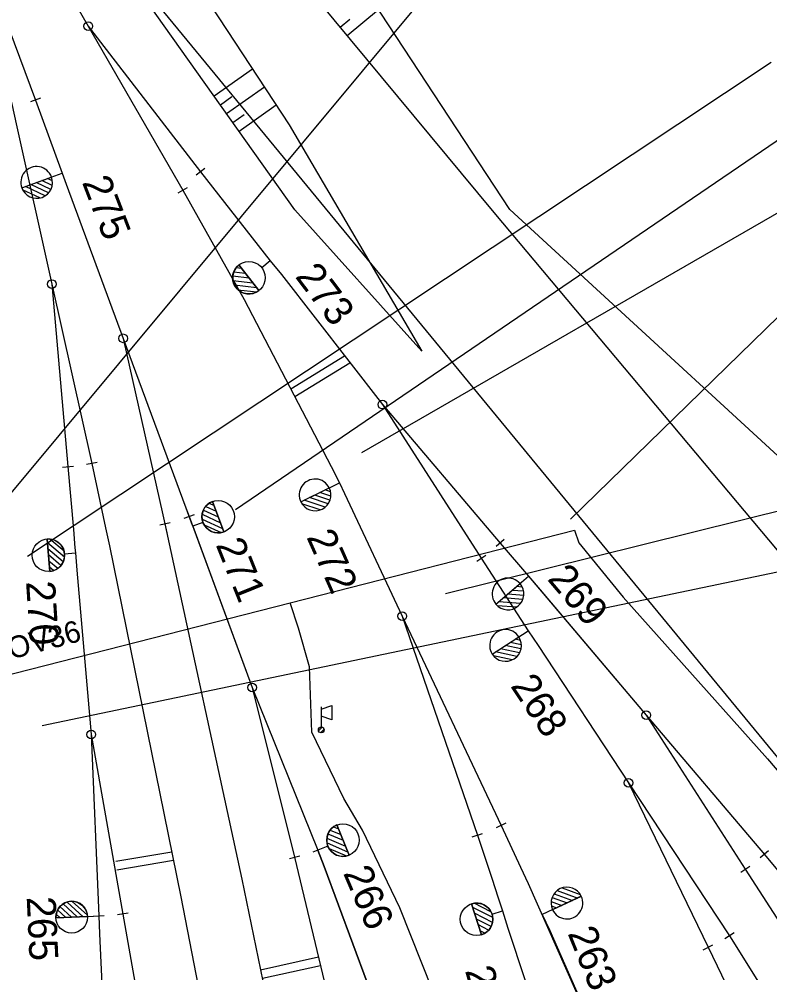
# Model space of a CAD drawing. Extents: x -545846 to -545044, y -1122650 to -1119108.
# Drawn here: x -545596.2 to -545544.2, y -1119489.2 to -1119423.2 of the extents above; entities that cross this region are included whole.
import ezdxf

# ---------------------------------------------------------------- set-up
doc = ezdxf.new("R2010")
doc.units = 0
for name, color, linetype in [('osvětlené plochy-hodnota-obrys', 7, 'Continuous'), ('Vrstva 1', 7, 'Continuous'), ('Vrstva 2', 7, 'Continuous'), ('Vrstva 25', 7, 'Continuous'), ('Vrstva 26', 7, 'Continuous'), ('Vrstva 33', 7, 'Continuous'), ('Vrstva 4', 7, 'Continuous'), ('Vrstva 48', 7, 'Continuous'), ('Vrstva 49', 7, 'Continuous'), ('Vrstva 63', 7, 'Continuous'), ('Vrstva 7', 7, 'Continuous')]:
    doc.layers.add(name, color=color, linetype=linetype)

msp = doc.modelspace()

# ---------------------------------------------------------------- linework, layer by layer
at = {"layer": 'osvětlené plochy-hodnota-obrys'}
msp.add_lwpolyline([(-545610.463, -1119381.573), (-545587.492, -1119421.114), (-545524.216, -1119497.934), (-545520.965, -1119506.473)], dxfattribs=at)
at = {"layer": 'Vrstva 1'}
for points in [[(-545618.129, -1119370.039), (-545613.658, -1119380.515), (-545613.464, -1119380.986), (-545613.183, -1119381.639), (-545612.962, -1119382.15), (-545612.697, -1119382.765), (-545608.279, -1119393.257), (-545603.774, -1119405.466), (-545603.474, -1119406.246), (-545599.509, -1119416.895), (-545595.059, -1119428.818), (-545593.223, -1119433.873), (-545592.939, -1119434.643), (-545588.997, -1119445.3), (-545584.66, -1119457.036), (-545584.438, -1119457.631), (-545580.06, -1119469.458), (-545575.519, -1119480.71), (-545575.08, -1119481.827), (-545571.114, -1119492.526), (-545565.786, -1119504.472), (-545565.51, -1119505.15), (-545561.154, -1119515.645), (-545556.304, -1119527.336)], [(-545608.279, -1119393.257), (-545602.394, -1119404.391), (-545601.435, -1119406.157), (-545597.483, -1119413.183), (-545597.07, -1119413.884), (-545591.408, -1119423.703), (-545584.863, -1119435.055), (-545580.61, -1119442.615), (-545574.59, -1119454.161), (-545574.029, -1119455.298), (-545573.665, -1119456.041), (-545569.674, -1119464.524), (-545562.838, -1119479.004), (-545561.495, -1119481.878), (-545560.97, -1119483.014), (-545555.071, -1119496.285), (-545554.546, -1119497.402), (-545548.331, -1119507.46), (-545544.691, -1119513.768), (-545539.754, -1119522.543)], [(-545599.509, -1119416.895), (-545596.688, -1119429.205), (-545596.412, -1119430.453), (-545593.934, -1119441.543), (-545591.162, -1119453.963), (-545590.21, -1119458.416), (-545589.948, -1119459.646), (-545584.996, -1119483.934), (-545580.037, -1119509.486), (-545578.326, -1119518.28), (-545575.837, -1119531.038)], [(-545591.408, -1119423.703), (-545583.648, -1119433.782), (-545578.815, -1119439.949), (-545578.044, -1119440.894), (-545571.051, -1119449.887), (-545562.895, -1119459.464), (-545560.933, -1119461.759), (-545560.134, -1119462.699), (-545552.783, -1119471.364), (-545544.605, -1119481), (-545536.079, -1119491.216), (-545529.547, -1119500.441), (-545524.242, -1119509.313), (-545520.743, -1119515.995)], [(-545593.934, -1119441.543), (-545592.816, -1119454.174), (-545592.443, -1119458.532), (-545592.335, -1119459.792), (-545592.303, -1119460.146), (-545592.2, -1119461.347), (-545591.203, -1119472.709), (-545589.017, -1119485.123), (-545584.574, -1119510.352), (-545582.895, -1119519.349), (-545580.393, -1119532.393)], [(-545588.997, -1119445.3), (-545586.242, -1119457.512), (-545586.103, -1119458.129), (-545580.772, -1119482.714), (-545575.449, -1119508.588), (-545573.769, -1119517.073), (-545571.206, -1119530.112)], [(-545571.051, -1119449.887), (-545564.204, -1119460.5), (-545560.952, -1119465.523), (-545560.272, -1119466.559), (-545554.013, -1119476.043), (-545547.028, -1119486.633), (-545543.408, -1119492.416), (-545537.178, -1119503.208), (-545531.912, -1119513.842), (-545529.399, -1119519.425)], [(-545569.674, -1119464.524), (-545564.471, -1119479.675), (-545563.462, -1119482.714), (-545563.067, -1119483.925), (-545562.747, -1119484.913), (-545562.363, -1119486.107), (-545558.792, -1119496.888), (-545553.77, -1119508.455), (-545547.081, -1119524.897)], [(-545580.06, -1119469.458), (-545577.126, -1119481.187), (-545571.825, -1119503.348), (-545568.951, -1119516.788), (-545566.492, -1119529.082)], [(-545552.783, -1119471.364), (-545545.927, -1119482.022), (-545538.693, -1119493.23), (-545532.969, -1119502.555), (-545528.009, -1119511.677), (-545525.015, -1119517.832)], [(-545591.203, -1119472.709), (-545590.685, -1119485.254), (-545590.64, -1119486.501), (-545590.102, -1119497.851), (-545589.519, -1119510.432), (-545589.015, -1119520.213), (-545588.155, -1119534.325)], [(-545554.013, -1119476.043), (-545548.503, -1119487.427), (-545545.405, -1119493.822), (-545540.149, -1119504.767), (-545535.283, -1119515.703), (-545533.285, -1119520.584)]]:
    msp.add_lwpolyline(points, dxfattribs=at)
at = {"layer": 'Vrstva 2'}
for p, q in [((-545591.408, -1119423.703), (-545583.648, -1119433.782)), ((-545594.707, -1119428.69), (-545595.411, -1119428.946)), ((-545583.353, -1119433.551), (-545583.943, -1119434.013)), ((-545596.018, -1119434.89), (-545593.955, -1119434.141)), ((-545596.014, -1119434.895), (-545593.223, -1119433.873)), ((-545593.895, -1119434.415), (-545594.251, -1119434.249)), ((-545596.018, -1119434.891), (-545596.018, -1119434.89)), ((-545594.397, -1119435.439), (-545595.767, -1119434.798)), ((-545594.16, -1119435.235), (-545595.388, -1119434.661)), ((-545594.001, -1119434.994), (-545595.009, -1119434.523)), ((-545593.91, -1119434.723), (-545594.63, -1119434.386)), ((-545585.19, -1119435.239), (-545584.536, -1119434.871)), ((-545594.753, -1119435.587), (-545595.957, -1119435.025)), ((-545579.597, -1119441.991), (-545580.985, -1119440.22)), ((-545580.985, -1119440.22), (-545579.597, -1119441.991)), ((-545578.815, -1119439.949), (-545579.405, -1119440.412)), ((-545581.333, -1119440.691), (-545580.541, -1119440.787)), ((-545581.17, -1119440.408), (-545580.802, -1119440.453)), ((-545593.934, -1119441.543), (-545592.816, -1119454.174)), ((-545581.406, -1119440.984), (-545580.279, -1119441.121)), ((-545581.398, -1119441.288), (-545580.017, -1119441.455)), ((-545581.298, -1119441.602), (-545579.756, -1119441.789)), ((-545581.05, -1119441.934), (-545579.754, -1119442.091)), ((-545571.051, -1119449.887), (-545562.895, -1119459.464)), ((-545590.795, -1119453.887), (-545591.529, -1119454.039)), ((-545593.19, -1119454.206), (-545592.442, -1119454.142)), ((-545576.691, -1119456.621), (-545574.029, -1119455.298)), ((-545576.696, -1119456.615), (-545574.727, -1119455.645)), ((-545574.619, -1119456.218), (-545575.371, -1119455.963)), ((-545574.638, -1119455.91), (-545575.009, -1119455.784)), ((-545583.042, -1119456.707), (-545582.705, -1119456.862)), ((-545582.027, -1119458.694), (-545582.808, -1119456.584)), ((-545582.808, -1119456.584), (-545582.027, -1119458.694)), ((-545576.695, -1119456.616), (-545576.696, -1119456.615)), ((-545575.362, -1119457.169), (-545576.62, -1119456.743)), ((-545575.024, -1119456.983), (-545576.456, -1119456.497)), ((-545574.811, -1119456.754), (-545576.095, -1119456.319)), ((-545574.68, -1119456.498), (-545575.733, -1119456.14)), ((-545583.443, -1119457.183), (-545582.411, -1119457.657)), ((-545583.284, -1119456.926), (-545582.558, -1119457.259)), ((-545586.469, -1119458.208), (-545585.737, -1119458.05)), ((-545584.086, -1119457.501), (-545584.79, -1119457.761)), ((-545583.473, -1119458.03), (-545584.176, -1119458.29)), ((-545583.528, -1119457.474), (-545582.263, -1119458.055)), ((-545583.528, -1119457.805), (-545582.116, -1119458.453)), ((-545583.393, -1119458.196), (-545582.207, -1119458.742)), ((-545594.267, -1119459.185), (-545594.075, -1119461.427)), ((-545594.075, -1119461.427), (-545594.267, -1119459.185)), ((-545593.082, -1119460.028), (-545594.081, -1119459.187)), ((-545562.61, -1119459.22), (-545563.18, -1119459.708)), ((-545593.057, -1119460.442), (-545594.245, -1119459.442)), ((-545593.145, -1119460.76), (-545594.209, -1119459.864)), ((-545593.304, -1119461.018), (-545594.173, -1119460.287)), ((-545593.526, -1119461.224), (-545594.137, -1119460.71)), ((-545593.05, -1119460.21), (-545592.303, -1119460.146)), ((-545564.519, -1119460.704), (-545563.889, -1119460.296)), ((-545593.817, -1119461.371), (-545594.1, -1119461.132)), ((-545563.187, -1119463.697), (-545560.933, -1119461.759)), ((-545563.193, -1119463.693), (-545561.524, -1119462.267)), ((-545561.372, -1119462.502), (-545561.763, -1119462.472)), ((-545561.332, -1119463.363), (-545562.683, -1119463.257)), ((-545561.268, -1119463.082), (-545562.377, -1119462.995)), ((-545561.278, -1119462.796), (-545562.07, -1119462.734)), ((-545563.192, -1119463.694), (-545563.193, -1119463.693)), ((-545561.764, -1119463.901), (-545563.088, -1119463.798)), ((-545561.482, -1119463.637), (-545562.989, -1119463.519)), ((-545569.674, -1119464.524), (-545562.838, -1119479.004)), ((-545563.448, -1119467.141), (-545561.605, -1119465.948)), ((-545563.443, -1119467.145), (-545560.952, -1119465.523)), ((-545561.459, -1119466.79), (-545562.547, -1119466.557)), ((-545561.431, -1119466.505), (-545562.208, -1119466.339)), ((-545561.486, -1119466.202), (-545561.869, -1119466.12)), ((-545563.448, -1119467.141), (-545563.448, -1119467.141)), ((-545562.059, -1119467.536), (-545563.358, -1119467.258)), ((-545561.745, -1119467.312), (-545563.223, -1119466.995)), ((-545561.56, -1119467.06), (-545562.885, -1119466.776)), ((-545580.06, -1119469.458), (-545577.126, -1119481.187)), ((-545552.783, -1119471.364), (-545544.605, -1119481)), ((-545591.203, -1119472.709), (-545589.017, -1119485.123)), ((-545554.013, -1119476.043), (-545547.028, -1119486.633)), ((-545574.431, -1119479.094), (-545574.09, -1119479.24)), ((-545573.359, -1119481.052), (-545574.201, -1119478.965)), ((-545574.201, -1119478.965), (-545573.359, -1119481.052)), ((-545562.498, -1119478.846), (-545563.178, -1119479.162)), ((-545574.818, -1119479.582), (-545573.773, -1119480.026)), ((-545574.667, -1119479.32), (-545573.932, -1119479.633)), ((-545564.827, -1119479.792), (-545564.115, -1119479.558)), ((-545574.824, -1119480.429), (-545575.519, -1119480.71)), ((-545574.895, -1119479.876), (-545573.614, -1119480.42)), ((-545574.885, -1119480.206), (-545573.456, -1119480.813)), ((-545577.491, -1119481.274), (-545576.761, -1119481.1)), ((-545575.169, -1119480.575), (-545575.869, -1119480.845)), ((-545574.739, -1119480.594), (-545573.538, -1119481.104)), ((-545544.317, -1119480.76), (-545544.893, -1119481.24)), ((-545546.242, -1119482.225), (-545545.612, -1119481.819)), ((-545559.162, -1119483.718), (-545557.89, -1119484.185)), ((-545558.943, -1119483.494), (-545557.524, -1119484.016)), ((-545558.6, -1119483.317), (-545557.354, -1119483.775)), ((-545592.171, -1119485.325), (-545593.156, -1119484.428)), ((-545591.774, -1119485.307), (-545592.882, -1119484.297)), ((-545591.466, -1119485.208), (-545592.518, -1119484.248)), ((-545564.876, -1119484.416), (-545564.188, -1119486.558)), ((-545564.188, -1119486.558), (-545564.876, -1119484.416)), ((-545563.533, -1119484.973), (-545564.695, -1119484.377)), ((-545557.286, -1119483.899), (-545559.98, -1119485.154)), ((-545559.367, -1119484.249), (-545558.622, -1119484.523)), ((-545559.299, -1119483.971), (-545558.256, -1119484.355)), ((-545557.281, -1119483.904), (-545559.274, -1119484.825)), ((-545557.281, -1119483.903), (-545557.281, -1119483.904)), ((-545593.364, -1119485.38), (-545593.628, -1119485.139)), ((-545592.966, -1119485.361), (-545593.529, -1119484.848)), ((-545592.569, -1119485.343), (-545593.37, -1119484.613)), ((-545588.648, -1119485.057), (-545589.386, -1119485.189)), ((-545563.415, -1119485.37), (-545564.798, -1119484.661)), ((-545563.43, -1119485.7), (-545564.668, -1119485.064)), ((-545563.461, -1119485.143), (-545562.747, -1119484.913)), ((-545559.356, -1119484.557), (-545558.988, -1119484.693)), ((-545593.649, -1119485.393), (-545591.456, -1119485.291)), ((-545591.456, -1119485.292), (-545593.649, -1119485.393)), ((-545591.456, -1119485.291), (-545591.456, -1119485.292)), ((-545591.455, -1119485.292), (-545590.685, -1119485.254)), ((-545591.06, -1119485.271), (-545590.31, -1119485.237)), ((-545563.527, -1119485.987), (-545564.538, -1119485.468)), ((-545563.697, -1119486.237), (-545564.408, -1119485.873)), ((-545563.949, -1119486.446), (-545564.278, -1119486.276)), ((-545546.71, -1119486.434), (-545547.346, -1119486.832)), ((-545548.84, -1119487.59), (-545548.166, -1119487.264))]:
    msp.add_line(p, q, dxfattribs=at)
for points in [[(-545603.774, -1119405.466), (-545603.474, -1119406.246), (-545599.509, -1119416.895), (-545595.059, -1119428.818)], [(-545597.483, -1119413.183), (-545597.07, -1119413.884), (-545591.408, -1119423.703), (-545584.863, -1119435.055)], [(-545596.688, -1119429.205), (-545596.412, -1119430.453), (-545593.934, -1119441.543), (-545591.162, -1119453.963)], [(-545593.223, -1119433.873), (-545592.939, -1119434.643), (-545588.997, -1119445.3), (-545584.66, -1119457.036), (-545584.438, -1119457.631)], [(-545578.815, -1119439.949), (-545578.044, -1119440.894), (-545571.051, -1119449.887), (-545564.204, -1119460.5)], [(-545588.997, -1119445.3), (-545586.242, -1119457.512), (-545586.103, -1119458.129)], [(-545574.029, -1119455.298), (-545573.665, -1119456.041), (-545569.674, -1119464.524), (-545564.471, -1119479.675)], [(-545584.176, -1119458.29), (-545580.06, -1119469.458), (-545575.519, -1119480.71)], [(-545592.303, -1119460.146), (-545592.2, -1119461.347), (-545591.203, -1119472.709), (-545590.685, -1119485.254)], [(-545560.933, -1119461.759), (-545552.783, -1119471.364), (-545545.927, -1119482.022)], [(-545560.952, -1119465.523), (-545560.272, -1119466.559), (-545554.013, -1119476.043), (-545548.503, -1119487.427)], [(-545561.154, -1119515.645), (-545565.51, -1119505.15), (-545565.786, -1119504.472), (-545571.114, -1119492.526), (-545575.08, -1119481.827), (-545575.519, -1119480.71)], [(-545562.747, -1119484.913), (-545562.363, -1119486.107), (-545558.792, -1119496.888), (-545555.343, -1119509.027)], [(-545590.685, -1119485.254), (-545590.64, -1119486.501), (-545590.102, -1119497.851), (-545589.519, -1119510.432)], [(-545559.98, -1119485.154), (-545559.455, -1119486.271), (-545554.9, -1119496.649), (-545549.809, -1119508.247)]]:
    msp.add_lwpolyline(points, dxfattribs=at)
for centre, radius in [((-545591.408, -1119423.703), 0.3), ((-545580.291, -1119441.106), 1.125), ((-545593.934, -1119441.543), 0.3), ((-545588.997, -1119445.3), 0.3), ((-545571.051, -1119449.887), 0.3), ((-545582.418, -1119457.639), 1.125), ((-545594.171, -1119460.306), 1.125), ((-545569.674, -1119464.524), 0.3), ((-545580.06, -1119469.458), 0.3), ((-545552.783, -1119471.364), 0.3), ((-545591.203, -1119472.709), 0.3), ((-545554.013, -1119476.043), 0.3), ((-545573.78, -1119480.008), 1.125), ((-545592.558, -1119485.342), 1.097), ((-545564.532, -1119485.487), 1.125)]:
    msp.add_circle(centre, radius, dxfattribs=at)
for centre, radius, start, end in [((-545594.986, -1119434.514), 1.097, 19.89131, 200.36083), ((-545594.986, -1119434.515), 1.098, 199.98084, 19.94169), ((-545580.291, -1119441.106), 1.125, 128.08535, 308.08535), ((-545575.711, -1119456.129), 1.097, 26.19195, 206.66147), ((-545575.711, -1119456.13), 1.098, 206.28148, 26.24233), ((-545582.418, -1119457.639), 1.125, 110.31304, 290.31304), ((-545594.171, -1119460.306), 1.125, 274.9018, 94.9018), ((-545562.358, -1119462.979), 1.097, 40.45724, 220.92676), ((-545562.358, -1119462.98), 1.098, 220.54677, 40.50762), ((-545562.526, -1119466.543), 1.097, 32.84995, 213.31947), ((-545562.526, -1119466.544), 1.098, 212.93948, 32.90033), ((-545573.78, -1119480.008), 1.125, 111.97766, 291.97766), ((-545558.278, -1119484.364), 1.098, 24.84563, 204.80648), ((-545592.552, -1119485.342), 1.098, 2.67106, 182.63191), ((-545564.532, -1119485.487), 1.125, 287.82821, 107.82821), ((-545558.278, -1119484.366), 1.097, 204.7561, 25.22562)]:
    msp.add_arc(centre, radius, start, end, dxfattribs=at)
at = {"layer": 'Vrstva 26'}
for points in [[(-545613.606, -1119473.785), (-545613.502, -1119472.802), (-545577.432, -1119463.601), (-545557.746, -1119458.579), (-545557.446, -1119459.448), (-545554.375, -1119463.212), (-545544.393, -1119474.38), (-545535.107, -1119485.279), (-545535.188, -1119486.544), (-545534.523, -1119485.978), (-545528.126, -1119494.269)], [(-545613.502, -1119472.802), (-545577.432, -1119463.601), (-545557.746, -1119458.579)], [(-545567.553, -1119490.44), (-545569.846, -1119484.688), (-545572.417, -1119479.323), (-545573.724, -1119477.134), (-545575.939, -1119472.538), (-545576.09, -1119468.026), (-545576.866, -1119465.352), (-545577.432, -1119463.601)]]:
    msp.add_lwpolyline(points, dxfattribs=at)
at = {"layer": 'Vrstva 33'}
for p, q in [((-545575.294, -1119470.943), (-545574.544, -1119470.693)), ((-545575.294, -1119470.793), (-545575.292, -1119472.191)), ((-545574.544, -1119470.693), (-545574.544, -1119471.693)), ((-545574.544, -1119471.693), (-545575.294, -1119471.443)), ((-545575.473, -1119472.446), (-545575.227, -1119472.2)), ((-545575.329, -1119472.585), (-545575.088, -1119472.343))]:
    msp.add_line(p, q, dxfattribs=at)
msp.add_circle((-545575.281, -1119472.391), 0.2, dxfattribs=at)
msp.add_circle((-545575.281, -1119472.391), 0.2, dxfattribs=at)
at = {"layer": 'Vrstva 4'}
for p, q in [((-545574.59, -1119454.161), (-545574.029, -1119455.298)), ((-545584.66, -1119457.036), (-545584.228, -1119458.216)), ((-545586.242, -1119457.512), (-545585.967, -1119458.75)), ((-545592.443, -1119458.532), (-545592.335, -1119459.792)), ((-545590.21, -1119458.416), (-545589.948, -1119459.646)), ((-545561.495, -1119481.878), (-545560.97, -1119483.014)), ((-545563.462, -1119482.714), (-545563.067, -1119483.925))]:
    msp.add_line(p, q, dxfattribs=at)
at = {"layer": 'Vrstva 48'}
for p, q in [((-545573.49, -1119424.359), (-545571.32, -1119422.556)), ((-545573.969, -1119423.782), (-545573.299, -1119423.225)), ((-545582.701, -1119428.532), (-545580.046, -1119426.646)), ((-545581.833, -1119429.755), (-545579.221, -1119427.899)), ((-545582.267, -1119429.143), (-545581.477, -1119428.582)), ((-545580.964, -1119430.978), (-545578.395, -1119429.153)), ((-545581.398, -1119430.366), (-545580.621, -1119429.814))]:
    msp.add_line(p, q, dxfattribs=at)
at = {"layer": 'Vrstva 49'}
for points in [[(-545645.345, -1119261.89), (-545624.207, -1119316.024), (-545619.163, -1119340.8), (-545608.501, -1119374.304), (-545602.219, -1119391.051), (-545598.023, -1119399.347), (-545577.493, -1119430.523), (-545568.317, -1119446.194)], [(-545568.317, -1119446.194), (-545577.104, -1119436.412), (-545589.552, -1119418.887), (-545602.293, -1119397.752), (-545607.362, -1119384.654), (-545614.768, -1119364.529), (-545622.835, -1119340.783), (-545629.452, -1119314.063)], [(-545619.987, -1119314.296), (-545614.879, -1119338.939), (-545608.591, -1119358.456), (-545591.916, -1119397.513), (-545579.957, -1119416.573), (-545563.329, -1119436.593), (-545542.044, -1119461.966), (-545521.008, -1119478.637), (-545502.279, -1119502.102)], [(-545498.443, -1119498.499), (-545515.937, -1119474.723), (-545536.813, -1119459.723), (-545562.236, -1119436.399), (-545577.432, -1119413.242), (-545589.263, -1119395.297), (-545595.466, -1119360.868)]]:
    msp.add_lwpolyline(points, dxfattribs=at)
at = {"layer": 'Vrstva 63'}
for p, q in [((-545555.431, -1119406.391), (-545614.243, -1119476.951)), ((-545544.131, -1119426.219), (-545595.615, -1119460.4)), ((-545542.158, -1119430.555), (-545581.229, -1119457.161)), ((-545541.246, -1119435.211), (-545572.502, -1119453.227)), ((-545538.709, -1119438.986), (-545558.037, -1119457.801)), ((-545526.303, -1119452.973), (-545566.693, -1119462.964)), ((-545522.793, -1119457.12), (-545594.597, -1119472.106))]:
    msp.add_line(p, q, dxfattribs=at)
at = {"layer": 'Vrstva 7'}
for p, q in [((-545577.388, -1119448.795), (-545573.67, -1119446.519)), ((-545577.11, -1119449.328), (-545573.299, -1119446.996)), ((-545589.506, -1119481.469), (-545585.632, -1119480.815)), ((-545589.427, -1119482.064), (-545585.512, -1119481.403)), ((-545579.482, -1119488.982), (-545575.475, -1119488.091)), ((-545579.362, -1119489.57), (-545575.335, -1119488.675))]:
    msp.add_line(p, q, dxfattribs=at)

# ---------------------------------------------------------------- texts
at = {"layer": 'Vrstva 2'}
for s, rotation, p in [('275', 291.03946, (-545591.863, -1119434.499)), ('273', 307.07568, (-545577.137, -1119441.034)), ('272', 293.95748, (-545576.33, -1119459.04)), ('271', 291.97367, (-545582.608, -1119459.573)), ('269', 310.35041, (-545559.689, -1119461.975)), ('270', 273.69378, (-545595.721, -1119462.134)), ('268', 303.44267, (-545562.222, -1119469.348)), ('266', 293.12624, (-545573.788, -1119482.286)), ('265', 272.62618, (-545595.676, -1119483.946)), ('263', 292.02013, (-545558.247, -1119486.454)), ('264', 286.39922, (-545565.345, -1119489.035))]:
    msp.add_text(s, height=2, rotation=rotation, dxfattribs=at).set_placement(p)
at = {"layer": 'Vrstva 25'}
msp.add_text('ROV36', height=1.5, rotation=14.76961, dxfattribs=at).set_placement((-545598.161, -1119467.89))

doc.saveas('drawing.dxf')
